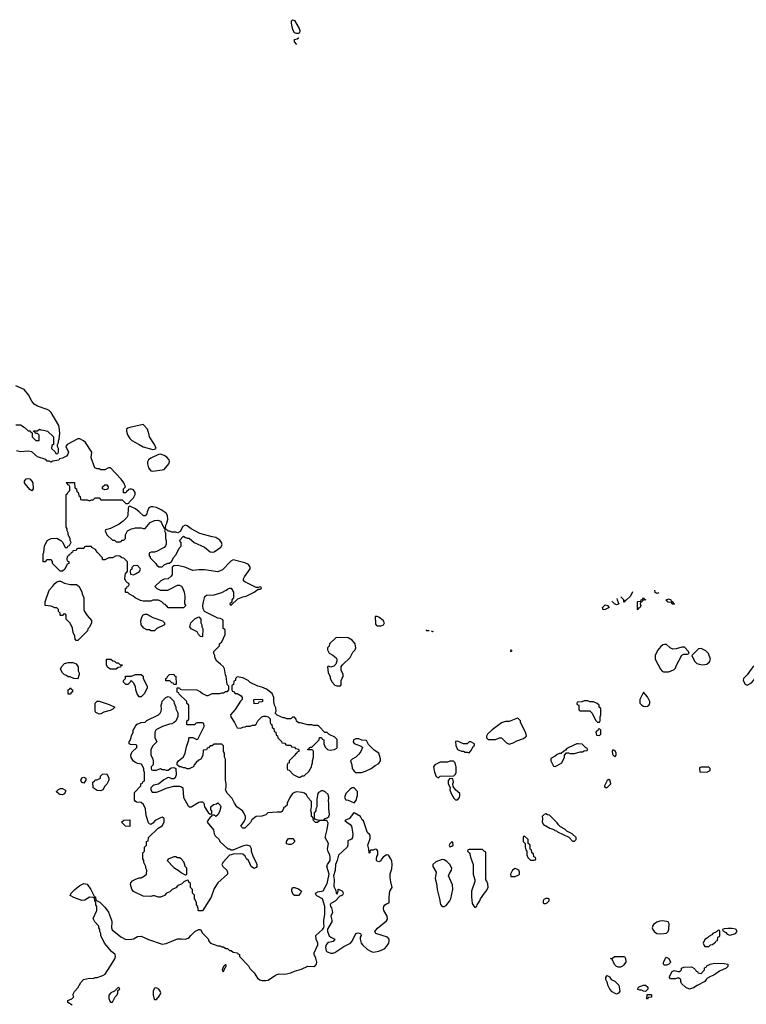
# Model space of a CAD drawing. Header units: inches. Extents: x 2701323 to 2964515, y 494916 to 722124.
# Tile 358 of 656: x 2801423 to 2809002, y 682331 to 692602. Entities that reach past the tile are written whole.
import ezdxf

# ---------------------------------------------------------------- set-up
doc = ezdxf.new("R2010")
doc.units = ezdxf.units.IN
doc.header["$MEASUREMENT"] = 0
doc.layers.add('C8608', color=7, linetype='Continuous')
doc.layers.add('C8609', color=7, linetype='Continuous')

msp = doc.modelspace()

# ---------------------------------------------------------------- linework, layer by layer
at = {"layer": 'C8608', "color": 2}
for points, elevation in [([(2801384, 688376), (2801430, 688376), (2801471, 688351), (2801510, 688314), (2801530, 688314), (2801538, 688298), (2801554, 688294), (2801554, 688250), (2801590, 688212), (2801626, 688214), (2801627, 688267), (2801610, 688286), (2801587, 688287), (2801582, 688302), (2801566, 688306), (2801570, 688314), (2801610, 688314), (2801630, 688331), (2801644, 688324), (2801670, 688322), (2801714, 688310), (2801774, 688250), (2801774, 688170), (2801758, 688162), (2801754, 688130), (2801793, 688093), (2801798, 688078), (2801810, 688074), (2801822, 688078), (2801826, 688090), (2801826, 688130), (2801818, 688150), (2801818, 688170), (2801826, 688190), (2801826, 688210), (2801835, 688225), (2801842, 688290), (2801836, 688350), (2801830, 688368), (2801750, 688504), (2801730, 688525), (2801710, 688536), (2801608, 688570), (2801575, 688590), (2801550, 688622), (2801515, 688690), (2801470, 688744), (2801381, 688781)], 6), ([(2801970, 682322), (2801926, 682350), (2801926, 682370), (2801966, 682390), (2801986, 682410), (2801978, 682430), (2801995, 682465), (2802030, 682502), (2802060, 682560), (2802089, 682591), (2802150, 682605), (2802190, 682602), (2802209, 682611), (2802230, 682611), (2802290, 682631), (2802313, 682647), (2802369, 682731), (2802414, 682806), (2802422, 682830), (2802418, 682850), (2802382, 682882), (2802309, 682969), (2802268, 683050), (2802268, 683070), (2802258, 683090), (2802258, 683110), (2802248, 683130), (2802247, 683147), (2802208, 683190), (2802188, 683228), (2802228, 683310), (2802228, 683350), (2802218, 683370), (2802218, 683398), (2802208, 683410), (2802202, 683442), (2802187, 683447), (2802150, 683448), (2802102, 683418), (2802070, 683414), (2801986, 683446), (2801950, 683468), (2801958, 683490), (2801998, 683530), (2802049, 683571), (2802090, 683591), (2802126, 683586), (2802165, 683530), (2802198, 683458), (2802214, 683450), (2802218, 683418), (2802257, 683397), (2802310, 683345), (2802350, 683292), (2802381, 683210), (2802385, 683190), (2802381, 683130), (2802388, 683108), (2802476, 683036), (2802530, 683006), (2802590, 683011), (2802610, 683016), (2802650, 683039), (2802690, 683041), (2802767, 683007), (2802910, 682958), (2802950, 682966), (2803070, 683015), (2803110, 683016), (2803150, 683011), (2803180, 683020), (2803195, 683030), (2803209, 683050), (2803250, 683091), (2803290, 683112), (2803310, 683112), (2803330, 683074), (2803390, 683014), (2803394, 682990), (2803414, 682970), (2803490, 682942), (2803510, 682942), (2803530, 682932), (2803550, 682932), (2803573, 682913), (2803592, 682912), (2803610, 682894), (2803630, 682894), (2803650, 682874), (2803694, 682870), (2803698, 682858), (2803714, 682850), (2803714, 682830), (2803810, 682734), (2803825, 682705), (2803870, 682658), (2803905, 682605), (2803926, 682586), (2803950, 682579), (2803990, 682578), (2804016, 682584), (2804090, 682636), (2804110, 682643), (2804130, 682648), (2804190, 682647), (2804250, 682659), (2804290, 682677), (2804361, 682699), (2804429, 682730), (2804490, 682727), (2804510, 682736), (2804519, 682750), (2804522, 682770), (2804511, 682811), (2804494, 682850), (2804494, 682870), (2804534, 682950), (2804534, 682970), (2804516, 683010), (2804512, 683048), (2804581, 683110), (2804596, 683130), (2804600, 683150), (2804594, 683170), (2804594, 683206), (2804607, 683270), (2804606, 683350), (2804581, 683430), (2804523, 683463), (2804515, 683470), (2804508, 683490), (2804534, 683506), (2804590, 683516), (2804630, 683590), (2804648, 683670), (2804650, 683690), (2804627, 683770), (2804632, 683790), (2804662, 683830), (2804663, 683863), (2804658, 683890), (2804641, 683921), (2804635, 683950), (2804643, 684010), (2804609, 684070), (2804630, 684154), (2804640, 684220), (2804627, 684247), (2804553, 684247), (2804530, 684228), (2804510, 684228), (2804489, 684249), (2804482, 684282), (2804468, 684290), (2804466, 684330), (2804458, 684350), (2804468, 684392), (2804467, 684447), (2804429, 684489), (2804415, 684515), (2804394, 684534), (2804370, 684542), (2804310, 684549), (2804290, 684542), (2804270, 684529), (2804242, 684490), (2804214, 684430), (2804214, 684410), (2804198, 684402), (2804194, 684390), (2804174, 684386), (2804174, 684374), (2804159, 684341), (2804145, 684335), (2804110, 684336), (2804012, 684328), (2803991, 684309), (2803950, 684295), (2803890, 684289), (2803845, 684255), (2803831, 684229), (2803772, 684170), (2803750, 684168), (2803729, 684190), (2803763, 684237), (2803778, 684270), (2803778, 684290), (2803762, 684330), (2803748, 684350), (2803689, 684390), (2803662, 684430), (2803638, 684478), (2803589, 684529), (2803568, 684568), (2803576, 684596), (2803578, 684630), (2803568, 684670), (2803568, 684890), (2803558, 684910), (2803558, 684950), (2803548, 684970), (2803547, 685027), (2803530, 685046), (2803450, 685046), (2803430, 685026), (2803410, 685026), (2803393, 685007), (2803378, 685002), (2803370, 684986), (2803338, 684982), (2803332, 684928), (2803312, 684890), (2803290, 684878), (2803265, 684855), (2803242, 684830), (2803234, 684810), (2803220, 684800), (2803190, 684788), (2803170, 684788), (2803150, 684798), (2803130, 684798), (2803107, 684807), (2803088, 684808), (2803066, 684830), (2803066, 684850), (2803078, 684870), (2803130, 684912), (2803149, 684950), (2803163, 685017), (2803186, 685090), (2803186, 685110), (2803190, 685114), (2803230, 685114), (2803270, 685094), (2803282, 685098), (2803346, 685230), (2803342, 685262), (2803330, 685266), (2803270, 685266), (2803258, 685262), (2803250, 685246), (2803170, 685246), (2803166, 685250), (2803166, 685290), (2803182, 685298), (2803186, 685310), (2803186, 685450), (2803166, 685470), (2803166, 685490), (2803087, 685567), (2803082, 685582), (2803067, 685587), (2803067, 685633), (2803090, 685634), (2803098, 685618), (2803110, 685614), (2803270, 685612), (2803310, 685592), (2803330, 685572), (2803370, 685554), (2803390, 685554), (2803430, 685572), (2803510, 685574), (2803530, 685582), (2803550, 685582), (2803570, 685594), (2803590, 685594), (2803606, 685610), (2803606, 685650), (2803588, 685668), (2803578, 685750), (2803569, 685769), (2803558, 685830), (2803548, 685850), (2803519, 685879), (2803478, 685910), (2803458, 685950), (2803458, 685970), (2803448, 685990), (2803448, 686012), (2803506, 686070), (2803506, 686090), (2803530, 686114), (2803566, 686190), (2803566, 686230), (2803562, 686242), (2803546, 686250), (2803546, 686330), (2803542, 686342), (2803516, 686356), (2803490, 686358), (2803349, 686429), (2803336, 686456), (2803334, 686490), (2803339, 686530), (2803354, 686586), (2803370, 686598), (2803450, 686603), (2803530, 686626), (2803578, 686650), (2803590, 686662), (2803610, 686672), (2803630, 686672), (2803652, 686630), (2803654, 686610), (2803654, 686570), (2803634, 686550), (2803634, 686526), (2803614, 686510), (2803618, 686498), (2803630, 686494), (2803698, 686562), (2803750, 686582), (2803786, 686590), (2803870, 686632), (2803910, 686662), (2803930, 686662), (2803946, 686670), (2803942, 686682), (2803930, 686686), (2803910, 686678), (2803890, 686678), (2803770, 686738), (2803758, 686750), (2803758, 686770), (2803766, 686790), (2803827, 686873), (2803828, 686890), (2803818, 686910), (2803810, 686918), (2803770, 686935), (2803650, 686966), (2803625, 686955), (2803537, 686863), (2803490, 686842), (2803350, 686862), (2803290, 686862), (2803230, 686855), (2803146, 686890), (2803070, 686909), (2803030, 686906), (2803014, 686890), (2803013, 686813), (2803004, 686796), (2802972, 686768), (2802930, 686766), (2802894, 686750), (2802834, 686690), (2802854, 686670), (2802893, 686653), (2802950, 686652), (2802967, 686653), (2802990, 686662), (2803070, 686702), (2803090, 686702), (2803110, 686694), (2803125, 686670), (2803138, 686630), (2803145, 686590), (2803142, 686510), (2803154, 686490), (2803130, 686468), (2802970, 686466), (2802962, 686482), (2802946, 686490), (2802942, 686502), (2802930, 686506), (2802906, 686530), (2802870, 686546), (2802810, 686546), (2802790, 686538), (2802710, 686538), (2802683, 686543), (2802626, 686570), (2802606, 686590), (2802568, 686608), (2802550, 686626), (2802530, 686626), (2802526, 686630), (2802526, 686670), (2802542, 686678), (2802547, 686693), (2802562, 686698), (2802566, 686710), (2802562, 686722), (2802547, 686727), (2802530, 686746), (2802518, 686770), (2802526, 686830), (2802542, 686838), (2802546, 686850), (2802547, 686947), (2802510, 686986), (2802488, 686988), (2802467, 687007), (2802430, 687008), (2802390, 686988), (2802353, 686987), (2802324, 686976), (2802310, 686966), (2802290, 686966), (2802286, 686970), (2802286, 686990), (2802230, 687046), (2802215, 687075), (2802176, 687096), (2802170, 687106), (2802110, 687106), (2802098, 687102), (2802090, 687086), (2802030, 687086), (2802018, 687082), (2802010, 687066), (2801978, 687062), (2801973, 687047), (2801958, 687042), (2801953, 687027), (2801938, 687022), (2801933, 687007), (2801918, 687002), (2801914, 686970), (2801918, 686958), (2801934, 686950), (2801934, 686930), (2801918, 686922), (2801892, 686870), (2801870, 686848), (2801846, 686850), (2801766, 686930), (2801766, 686950), (2801750, 686966), (2801710, 686966), (2801698, 686962), (2801690, 686946), (2801667, 686947), (2801668, 687030), (2801675, 687045), (2801682, 687110), (2801709, 687171), (2801750, 687191), (2801810, 687192), (2801852, 687170), (2801872, 687150), (2801898, 687098), (2801910, 687094), (2801922, 687098), (2801926, 687110), (2801942, 687118), (2801956, 687144), (2801958, 687150), (2801948, 687170), (2801948, 687190), (2801928, 687230), (2801928, 687250), (2801918, 687270), (2801918, 687290), (2801908, 687310), (2801906, 687650), (2801922, 687658), (2801926, 687670), (2801946, 687690), (2801946, 687730), (2801942, 687742), (2801926, 687750), (2801922, 687762), (2801906, 687770), (2801910, 687774), (2801993, 687773), (2801998, 687718), (2802014, 687710), (2802018, 687678), (2802033, 687673), (2802038, 687638), (2802054, 687630), (2802058, 687598), (2802070, 687594), (2802127, 687593), (2802150, 687582), (2802170, 687594), (2802190, 687594), (2802210, 687614), (2802250, 687614), (2802270, 687594), (2802490, 687594), (2802530, 687554), (2802550, 687554), (2802562, 687558), (2802567, 687573), (2802610, 687614), (2802626, 687650), (2802626, 687670), (2802610, 687698), (2802590, 687706), (2802570, 687706), (2802558, 687702), (2802554, 687690), (2802538, 687682), (2802530, 687666), (2802507, 687667), (2802506, 687710), (2802526, 687730), (2802508, 687770), (2802482, 687810), (2802370, 687929), (2802350, 687929), (2802310, 687908), (2802270, 687908), (2802250, 687918), (2802230, 687918), (2802207, 687927), (2802169, 688030), (2802175, 688090), (2802109, 688190), (2802089, 688210), (2802050, 688229), (2802030, 688229), (2801918, 688170), (2801905, 688150), (2801931, 688090), (2801925, 688070), (2801910, 688048), (2801870, 688028), (2801838, 688022), (2801830, 688006), (2801770, 687998), (2801750, 687988), (2801730, 687998), (2801710, 687998), (2801694, 688014), (2801610, 688042), (2801550, 688094), (2801510, 688101), (2801430, 688093), (2801390, 688104)], 6), ([(2807815, 686635), (2807793, 686587), (2807750, 686546), (2807738, 686542), (2807730, 686526)], 2), ([(2808070, 686618), (2808050, 686626), (2808049, 686650)], 2), ([(2808090, 686622), (2808070, 686618)], 2), ([(2807650, 686498), (2807626, 686510), (2807606, 686530), (2807604, 686536)], 2), ([(2807653, 686566), (2807654, 686550), (2807664, 686524), (2807674, 686510), (2807670, 686506), (2807650, 686498)], 2), ([(2807730, 686526), (2807726, 686530), (2807726, 686550), (2807692, 686583)], 2), ([(2805694, 686226), (2805670, 686226), (2805668, 686230), (2805668, 686239)], 2), ([(2805735, 686220), (2805730, 686218), (2805719, 686222)], 2), ([(2806550, 686008), (2806546, 686010), (2806548, 686033)], 2), ([(2806558, 686022), (2806550, 686008)], 2)]:
    msp.add_lwpolyline(points, dxfattribs=dict(at, elevation=elevation))
for points, elevation in [([(2802710, 688378), (2802570, 688349), (2802550, 688342), (2802538, 688330), (2802536, 688310), (2802546, 688270), (2802570, 688232), (2802591, 688211), (2802670, 688171), (2802710, 688145), (2802810, 688118), (2802830, 688122), (2802846, 688130), (2802828, 688170), (2802775, 688250), (2802774, 688270), (2802755, 688330)], 6), ([(2802890, 688069), (2802872, 688068), (2802790, 688029), (2802765, 688010), (2802756, 687990), (2802756, 687970), (2802768, 687928), (2802790, 687896), (2802810, 687891), (2802910, 687907), (2802930, 687911), (2802979, 687970), (2802984, 687990), (2802982, 688010), (2802958, 688038), (2802930, 688055)], 6), ([(2801550, 687688), (2801530, 687702), (2801479, 687759), (2801473, 687770), (2801474, 687790), (2801490, 687811), (2801510, 687815), (2801530, 687811), (2801551, 687790), (2801558, 687770), (2801562, 687710)], 6), ([(2802310, 687698), (2802286, 687710), (2802288, 687730), (2802310, 687751), (2802330, 687751), (2802345, 687730), (2802342, 687710), (2802330, 687702)], 6), ([(2802570, 687526), (2802558, 687522), (2802553, 687507), (2802552, 687430), (2802542, 687410), (2802502, 687370), (2802460, 687340), (2802370, 687295), (2802318, 687282), (2802314, 687270), (2802332, 687230), (2802390, 687174), (2802410, 687174), (2802430, 687154), (2802470, 687154), (2802482, 687158), (2802490, 687174), (2802510, 687174), (2802526, 687190), (2802528, 687230), (2802546, 687270), (2802590, 687292), (2802607, 687293), (2802630, 687302), (2802690, 687302), (2802710, 687294), (2802730, 687294), (2802783, 687357), (2802830, 687379), (2802862, 687382), (2802890, 687372), (2802900, 687360), (2802930, 687294), (2802942, 687298), (2802948, 687330), (2802959, 687350), (2802969, 687390), (2802965, 687430), (2802950, 687453), (2802899, 687490), (2802850, 687515), (2802810, 687521), (2802790, 687519), (2802771, 687509), (2802751, 687470), (2802750, 687446), (2802730, 687426), (2802713, 687427), (2802668, 687470), (2802630, 687498)], 6), ([(2803150, 687329), (2803123, 687317), (2803098, 687262), (2803072, 687248), (2803050, 687258), (2803010, 687258), (2802990, 687266), (2802970, 687266), (2802950, 687286), (2802938, 687282), (2802934, 687270), (2802942, 687250), (2802945, 687190), (2802952, 687170), (2802952, 687130), (2802945, 687115), (2802930, 687098), (2802850, 687055), (2802830, 687048), (2802793, 687047), (2802778, 687042), (2802774, 687030), (2802774, 687010), (2802782, 687002), (2802785, 686990), (2802842, 686930), (2802852, 686912), (2802873, 686893), (2802910, 686894), (2802930, 686914), (2802968, 686932), (2802987, 686933), (2803010, 686954), (2803028, 686992), (2803056, 687024), (2803086, 687090), (2803106, 687110), (2803106, 687150), (2803088, 687170), (2803130, 687214), (2803144, 687204), (2803170, 687194), (2803190, 687194), (2803242, 687150), (2803350, 687101), (2803410, 687051), (2803430, 687046), (2803450, 687051), (2803520, 687100), (2803535, 687125), (2803529, 687150), (2803510, 687174), (2803470, 687201), (2803430, 687206), (2803302, 687242), (2803212, 687292), (2803170, 687324)], 6), ([(2802650, 686908), (2802610, 686906), (2802593, 686887), (2802592, 686868), (2802578, 686862), (2802574, 686850), (2802578, 686818), (2802610, 686812), (2802630, 686822), (2802673, 686847), (2802682, 686870), (2802679, 686879)], 6), ([(2802010, 686126), (2802000, 686140), (2801998, 686170), (2801982, 686210), (2801975, 686255), (2801950, 686306), (2801906, 686350), (2801906, 686390), (2801902, 686402), (2801890, 686406), (2801878, 686402), (2801870, 686386), (2801850, 686388), (2801846, 686390), (2801846, 686410), (2801828, 686430), (2801826, 686450), (2801810, 686466), (2801788, 686468), (2801750, 686486), (2801688, 686490), (2801689, 686530), (2801729, 686650), (2801770, 686692), (2801790, 686722), (2801810, 686738), (2801830, 686745), (2801850, 686745), (2801890, 686726), (2801950, 686711), (2802014, 686710), (2802042, 686690), (2802072, 686630), (2802073, 686613), (2802092, 686570), (2802091, 686450), (2802098, 686430), (2802126, 686386), (2802170, 686334), (2802172, 686310), (2802150, 686266), (2802133, 686247), (2802130, 686226), (2802030, 686126)], 6), ([(2807510, 686446), (2807502, 686470), (2807530, 686498), (2807554, 686490), (2807572, 686470), (2807530, 686449)], 2), ([(2807870, 686446), (2807866, 686450), (2807866, 686530), (2807870, 686534), (2807902, 686538), (2807906, 686550), (2807922, 686558), (2807930, 686574), (2807938, 686558), (2807954, 686550), (2807918, 686542), (2807914, 686530), (2807898, 686522), (2807894, 686510), (2807902, 686490), (2807890, 686466), (2807878, 686462)], 2), ([(2808230, 686506), (2808222, 686522), (2808187, 686527), (2808168, 686552), (2808190, 686562), (2808214, 686550), (2808218, 686538), (2808230, 686534), (2808238, 686518), (2808254, 686510), (2808250, 686506)], 2), ([(2802790, 686226), (2802776, 686236), (2802750, 686238), (2802716, 686256), (2802689, 686289), (2802688, 686330), (2802698, 686370), (2802710, 686394), (2802730, 686402), (2802750, 686402), (2802810, 686365), (2802914, 686330), (2802934, 686310), (2802934, 686290), (2802854, 686250), (2802830, 686228)], 6), ([(2803330, 686166), (2803310, 686168), (2803288, 686190), (2803275, 686215), (2803210, 686248), (2803198, 686270), (2803209, 686310), (2803250, 686351), (2803290, 686372), (2803312, 686350), (2803312, 686310), (2803322, 686290), (2803322, 686270), (2803332, 686248)], 6), ([(2805150, 686378), (2805130, 686375), (2805135, 686295), (2805143, 686283), (2805150, 686278), (2805190, 686279), (2805210, 686286), (2805218, 686290), (2805229, 686310), (2805215, 686335), (2805169, 686370)], 6), ([(2804724, 686156), (2804654, 686090), (2804652, 686068), (2804634, 686050), (2804634, 686030), (2804650, 685994), (2804690, 685972), (2804724, 685944), (2804731, 685930), (2804731, 685909), (2804719, 685881), (2804701, 685859), (2804668, 685848), (2804642, 685858), (2804634, 685850), (2804642, 685790), (2804662, 685750), (2804662, 685730), (2804682, 685690), (2804710, 685662), (2804730, 685652), (2804770, 685654), (2804775, 685665), (2804775, 685710), (2804785, 685735), (2804798, 685750), (2804798, 685770), (2804776, 685816), (2804775, 685850), (2804789, 685871), (2804869, 685950), (2804897, 686003), (2804922, 686030), (2804928, 686050), (2804922, 686090), (2804909, 686110), (2804890, 686129), (2804850, 686155)], 6), ([(2808150, 686086), (2808130, 686081), (2808110, 686065), (2808077, 686023), (2808051, 685970), (2808052, 685932), (2808106, 685826), (2808125, 685805), (2808140, 685800), (2808190, 685801), (2808210, 685806), (2808250, 685825), (2808263, 685837), (2808275, 685870), (2808330, 685972), (2808350, 685985), (2808390, 685982), (2808406, 685990), (2808398, 686010), (2808356, 686056), (2808330, 686056), (2808270, 686038), (2808237, 686037), (2808209, 686050), (2808170, 686084)], 6), ([(2808530, 686044), (2808502, 686038), (2808434, 685970), (2808462, 685910), (2808486, 685886), (2808510, 685878), (2808550, 685871), (2808590, 685878), (2808618, 685902), (2808628, 685930), (2808609, 685989), (2808579, 686019)], 6), ([(2802030, 685728), (2801989, 685729), (2801950, 685748), (2801929, 685749), (2801910, 685762), (2801890, 685768), (2801868, 685790), (2801848, 685828), (2801858, 685850), (2801890, 685885), (2801930, 685898), (2801977, 685897), (2802010, 685882), (2802032, 685852), (2802034, 685810), (2802042, 685790), (2802042, 685770)], 6), ([(2802430, 685894), (2802450, 685894), (2802470, 685874), (2802493, 685873), (2802493, 685867), (2802478, 685862), (2802473, 685847), (2802450, 685846), (2802430, 685828), (2802370, 685828), (2802343, 685843), (2802328, 685870), (2802329, 685931), (2802372, 685932), (2802393, 685913), (2802412, 685912)], 6), ([(2809270, 685964), (2809230, 685955), (2809072, 685848), (2809052, 685828), (2809011, 685769), (2808972, 685730), (2808971, 685710), (2808990, 685672), (2809010, 685662), (2809055, 685685), (2809078, 685710), (2809090, 685734), (2809128, 685772), (2809150, 685772), (2809190, 685762), (2809212, 685752), (2809250, 685751), (2809290, 685765), (2809328, 685790), (2809339, 685810), (2809344, 685850), (2809337, 685890), (2809309, 685949)], 6), ([(2803030, 685666), (2803022, 685682), (2803010, 685686), (2802990, 685706), (2802947, 685707), (2802946, 685730), (2802962, 685738), (2802966, 685750), (2802987, 685773), (2803030, 685774), (2803038, 685758), (2803053, 685753), (2803054, 685670), (2803050, 685666)], 6), ([(2802670, 685538), (2802649, 685569), (2802635, 685610), (2802630, 685646), (2802610, 685686), (2802590, 685706), (2802578, 685702), (2802574, 685690), (2802550, 685666), (2802530, 685666), (2802506, 685690), (2802506, 685710), (2802526, 685730), (2802527, 685753), (2802590, 685754), (2802629, 685771), (2802670, 685772), (2802690, 685772), (2802710, 685754), (2802712, 685730), (2802752, 685650), (2802752, 685632), (2802725, 685575), (2802690, 685538)], 6), ([(2803690, 685746), (2803674, 685730), (2803674, 685710), (2803658, 685702), (2803653, 685667), (2803638, 685662), (2803634, 685650), (2803634, 685610), (2803638, 685598), (2803653, 685593), (2803670, 685574), (2803690, 685574), (2803734, 685550), (2803742, 685530), (2803742, 685510), (2803726, 685494), (2803670, 685408), (2803622, 685350), (2803625, 685330), (2803665, 685270), (2803690, 685214), (2803730, 685212), (2803750, 685222), (2803776, 685224), (2803790, 685232), (2803827, 685233), (2803850, 685242), (2803876, 685244), (2803890, 685254), (2803908, 685290), (2803949, 685331), (2803970, 685338), (2803990, 685338), (2804014, 685330), (2804034, 685310), (2804034, 685270), (2804038, 685258), (2804054, 685250), (2804058, 685218), (2804074, 685210), (2804078, 685178), (2804094, 685170), (2804098, 685138), (2804113, 685133), (2804114, 685110), (2804153, 685073), (2804158, 685058), (2804190, 685054), (2804198, 685038), (2804210, 685034), (2804250, 685034), (2804258, 685018), (2804290, 685014), (2804298, 684998), (2804330, 684994), (2804334, 684990), (2804334, 684970), (2804318, 684962), (2804314, 684950), (2804298, 684942), (2804294, 684930), (2804234, 684870), (2804234, 684850), (2804218, 684842), (2804214, 684830), (2804214, 684790), (2804218, 684778), (2804233, 684773), (2804274, 684730), (2804330, 684702), (2804350, 684702), (2804370, 684714), (2804390, 684714), (2804440, 684760), (2804468, 684810), (2804469, 684831), (2804478, 684850), (2804478, 684870), (2804488, 684910), (2804486, 684970), (2804482, 684982), (2804470, 684986), (2804430, 684986), (2804427, 684993), (2804442, 684998), (2804450, 685014), (2804470, 685014), (2804508, 685052), (2804546, 685090), (2804550, 685114), (2804570, 685114), (2804578, 685098), (2804594, 685090), (2804594, 685050), (2804602, 685030), (2804610, 685014), (2804634, 684990), (2804661, 684981), (2804706, 684990), (2804730, 685002), (2804735, 685010), (2804734, 685094), (2804710, 685118), (2804650, 685146), (2804630, 685166), (2804607, 685167), (2804546, 685230), (2804530, 685238), (2804490, 685238), (2804470, 685248), (2804430, 685248), (2804350, 685268), (2804330, 685268), (2804310, 685286), (2804307, 685307), (2804290, 685326), (2804270, 685326), (2804250, 685308), (2804210, 685308), (2804190, 685318), (2804170, 685318), (2804110, 685346), (2804088, 685370), (2804098, 685390), (2804096, 685424), (2804082, 685450), (2804075, 685490), (2804075, 685530), (2804055, 685575), (2803998, 685618), (2803950, 685638), (2803906, 685650), (2803828, 685688), (2803806, 685710), (2803750, 685738)], 6), ([(2801930, 685566), (2801928, 685570), (2801928, 685612), (2801942, 685618), (2801950, 685634), (2801958, 685618), (2801974, 685610), (2801974, 685590), (2801958, 685582), (2801950, 685566)], 6), ([(2807930, 685586), (2807892, 685510), (2807893, 685473), (2807912, 685452), (2807930, 685442), (2807950, 685438), (2807970, 685442), (2807986, 685450), (2807996, 685464), (2807995, 685490), (2807970, 685538)], 6), ([(2802250, 685358), (2802216, 685376), (2802209, 685389), (2802209, 685471), (2802230, 685494), (2802250, 685492), (2802357, 685457), (2802414, 685430), (2802394, 685410), (2802365, 685395), (2802301, 685379), (2802270, 685362)], 6), ([(2802810, 684774), (2802850, 684774), (2802890, 684792), (2802910, 684782), (2802930, 684782), (2802950, 684772), (2802970, 684772), (2803002, 684798), (2803030, 684802), (2803052, 684792), (2803054, 684726), (2803045, 684695), (2803030, 684682), (2803010, 684682), (2802990, 684695), (2802970, 684698), (2802926, 684674), (2802870, 684629), (2802823, 684617), (2802812, 684610), (2802792, 684590), (2802792, 684570), (2802805, 684545), (2802850, 684545), (2802900, 684560), (2802950, 684586), (2803030, 684606), (2803090, 684606), (2803110, 684601), (2803125, 684590), (2803131, 684490), (2803180, 684400), (2803190, 684392), (2803210, 684391), (2803290, 684441), (2803310, 684445), (2803330, 684442), (2803342, 684430), (2803352, 684390), (2803390, 684332), (2803410, 684314), (2803422, 684318), (2803426, 684330), (2803426, 684350), (2803418, 684358), (2803415, 684370), (2803418, 684390), (2803445, 684415), (2803476, 684424), (2803490, 684432), (2803494, 684430), (2803514, 684410), (2803522, 684390), (2803513, 684367), (2803512, 684350), (2803494, 684310), (2803470, 684289), (2803450, 684306), (2803430, 684306), (2803422, 684298), (2803422, 684290), (2803410, 684282), (2803386, 684250), (2803378, 684230), (2803445, 684150), (2803452, 684110), (2803462, 684090), (2803502, 684050), (2803512, 684030), (2803593, 683953), (2803612, 683952), (2803630, 683942), (2803650, 683942), (2803750, 683985), (2803790, 683996), (2803824, 683984), (2803837, 683957), (2803838, 683930), (2803858, 683870), (2803890, 683812), (2803896, 683790), (2803896, 683770), (2803890, 683758), (2803870, 683749), (2803850, 683758), (2803838, 683770), (2803808, 683830), (2803788, 683850), (2803775, 683875), (2803750, 683898), (2803730, 683902), (2803650, 683898), (2803630, 683889), (2803610, 683888), (2803546, 683814), (2803532, 683790), (2803542, 683770), (2803585, 683730), (2803592, 683710), (2803592, 683690), (2803490, 683598), (2803450, 683538), (2803419, 683450), (2803330, 683308), (2803290, 683306), (2803286, 683310), (2803286, 683330), (2803276, 683356), (2803266, 683370), (2803266, 683390), (2803256, 683416), (2803246, 683430), (2803246, 683470), (2803226, 683490), (2803226, 683530), (2803206, 683550), (2803206, 683590), (2803187, 683607), (2803182, 683622), (2803170, 683626), (2803134, 683610), (2803110, 683586), (2803074, 683570), (2803050, 683546), (2803014, 683530), (2802990, 683506), (2802954, 683490), (2802932, 683468), (2802890, 683448), (2802869, 683449), (2802830, 683462), (2802810, 683462), (2802790, 683455), (2802710, 683458), (2802609, 683509), (2802594, 683534), (2802580, 683580), (2802581, 683599), (2802600, 683620), (2802630, 683638), (2802670, 683652), (2802690, 683652), (2802726, 683670), (2802746, 683690), (2802748, 683730), (2802738, 683750), (2802738, 683770), (2802718, 683810), (2802718, 683830), (2802708, 683848), (2802706, 683870), (2802708, 683912), (2802726, 683930), (2802726, 683970), (2802746, 683990), (2802746, 684030), (2802762, 684038), (2802766, 684070), (2802866, 684170), (2802908, 684192), (2802928, 684230), (2802928, 684270), (2802910, 684282), (2802890, 684277), (2802836, 684250), (2802810, 684222), (2802790, 684208), (2802775, 684215), (2802766, 684226), (2802745, 684290), (2802737, 684330), (2802736, 684370), (2802715, 684415), (2802690, 684435), (2802640, 684440), (2802626, 684450), (2802620, 684460), (2802620, 684540), (2802686, 684610), (2802686, 684630), (2802702, 684638), (2802707, 684653), (2802722, 684658), (2802726, 684670), (2802726, 684750), (2802718, 684770), (2802718, 684790), (2802695, 684835), (2802650, 684844), (2802630, 684854), (2802609, 684869), (2802586, 684906), (2802582, 684930), (2802588, 684950), (2802596, 684964), (2802646, 685010), (2802646, 685030), (2802638, 685038), (2802580, 685040), (2802566, 685050), (2802566, 685070), (2802576, 685084), (2802587, 685113), (2802588, 685132), (2802606, 685170), (2802606, 685190), (2802616, 685204), (2802626, 685230), (2802648, 685252), (2802690, 685272), (2802730, 685274), (2802748, 685292), (2802870, 685352), (2802888, 685370), (2802898, 685390), (2802902, 685410), (2802898, 685450), (2802907, 685473), (2802908, 685492), (2802946, 685530), (2802970, 685542), (2802990, 685534), (2803032, 685492), (2803033, 685473), (2803052, 685432), (2803053, 685413), (2803072, 685372), (2803073, 685333), (2803050, 685286), (2803034, 685270), (2803010, 685258), (2802985, 685255), (2802914, 685230), (2802850, 685198), (2802842, 685190), (2802832, 685170), (2802833, 685113), (2802852, 685070), (2802812, 685028), (2802792, 684988), (2802792, 684932), (2802812, 684890), (2802814, 684870), (2802814, 684830), (2802794, 684810), (2802794, 684790), (2802798, 684778)], 6), ([(2803867, 685467), (2803866, 685510), (2803890, 685514), (2803954, 685510), (2803954, 685490), (2803950, 685486), (2803918, 685482), (2803910, 685468)], 6), ([(2807350, 685498), (2807310, 685498), (2807287, 685487), (2807238, 685482), (2807234, 685470), (2807238, 685458), (2807254, 685450), (2807254, 685410), (2807258, 685398), (2807270, 685394), (2807370, 685394), (2807394, 685370), (2807430, 685294), (2807450, 685274), (2807470, 685274), (2807478, 685290), (2807478, 685330), (2807486, 685350), (2807486, 685410), (2807482, 685422), (2807466, 685430), (2807466, 685450), (2807446, 685470), (2807407, 685487), (2807370, 685488)], 6), ([(2806615, 685315), (2806530, 685282), (2806490, 685282), (2806450, 685269), (2806350, 685195), (2806302, 685150), (2806292, 685130), (2806292, 685110), (2806310, 685092), (2806387, 685093), (2806428, 685112), (2806450, 685112), (2806500, 685060), (2806530, 685045), (2806570, 685058), (2806610, 685081), (2806677, 685103), (2806700, 685120), (2806708, 685130), (2806707, 685147), (2806698, 685170), (2806648, 685270), (2806647, 685287), (2806626, 685310)], 6), ([(2807470, 685206), (2807458, 685202), (2807453, 685187), (2807438, 685182), (2807434, 685170), (2807438, 685138), (2807470, 685134), (2807486, 685150), (2807486, 685190)], 6), ([(2804930, 685102), (2804905, 685090), (2804902, 685070), (2804912, 685052), (2804985, 685025), (2804998, 685010), (2804983, 684970), (2804960, 684939), (2804930, 684909), (2804892, 684890), (2804872, 684870), (2804886, 684830), (2804891, 684790), (2804910, 684762), (2804930, 684751), (2804989, 684751), (2805030, 684762), (2805089, 684791), (2805130, 684822), (2805170, 684842), (2805188, 684870), (2805187, 684893), (2805168, 684950), (2805122, 684982), (2805061, 685041), (2805042, 685082), (2804993, 685087), (2804960, 685100)], 6), ([(2805990, 685077), (2805968, 685072), (2805971, 685030), (2805990, 684991), (2806030, 684971), (2806051, 684971), (2806070, 684962), (2806090, 684962), (2806110, 684954), (2806130, 684974), (2806155, 685025), (2806166, 685030), (2806166, 685050), (2806130, 685068), (2806110, 685068), (2806090, 685049), (2806051, 685049)], 6), ([(2807250, 685048), (2807233, 685047), (2807210, 685038), (2807130, 684998), (2807118, 684982), (2807094, 684970), (2807072, 684948), (2807053, 684947), (2807030, 684938), (2807010, 684918), (2806965, 684895), (2806965, 684870), (2806990, 684814), (2807010, 684812), (2807030, 684822), (2807078, 684850), (2807106, 684910), (2807106, 684930), (2807127, 684953), (2807147, 684953), (2807166, 684946), (2807210, 684947), (2807270, 684965), (2807295, 684965), (2807310, 684974), (2807342, 684978), (2807346, 684990), (2807342, 685002), (2807327, 685007), (2807290, 685046)], 6), ([(2807610, 684986), (2807602, 684970), (2807605, 684945), (2807610, 684934), (2807630, 684914), (2807646, 684930), (2807646, 684950), (2807634, 684974)], 6), ([(2805910, 684868), (2805884, 684856), (2805810, 684858), (2805752, 684830), (2805738, 684810), (2805750, 684754), (2805766, 684706), (2805790, 684694), (2805810, 684712), (2805950, 684714), (2805968, 684732), (2805975, 684750), (2805975, 684805), (2805966, 684850), (2805947, 684867)], 6), ([(2808610, 684806), (2808530, 684806), (2808518, 684802), (2808514, 684790), (2808518, 684758), (2808590, 684752), (2808610, 684762), (2808626, 684770), (2808626, 684790)], 6), ([(2802090, 684638), (2802070, 684646), (2802062, 684670), (2802070, 684692), (2802090, 684702), (2802114, 684690), (2802114, 684670)], 6), ([(2802270, 684558), (2802230, 684562), (2802189, 684589), (2802186, 684650), (2802202, 684658), (2802210, 684674), (2802230, 684674), (2802266, 684690), (2802266, 684710), (2802288, 684732), (2802330, 684734), (2802352, 684690), (2802352, 684670), (2802330, 684626), (2802312, 684608), (2802290, 684568)], 6), ([(2805910, 684686), (2805893, 684667), (2805892, 684630), (2805912, 684592), (2805911, 684570), (2805923, 684530), (2805950, 684481), (2805970, 684465), (2805990, 684465), (2806009, 684490), (2806015, 684510), (2806015, 684530), (2805969, 684569), (2805944, 684604), (2805942, 684630), (2805948, 684650), (2805942, 684682)], 6), ([(2807570, 684678), (2807550, 684666), (2807522, 684610), (2807522, 684602), (2807530, 684594), (2807550, 684594), (2807588, 684630), (2807587, 684647), (2807578, 684670)], 6), ([(2801870, 684518), (2801840, 684520), (2801830, 684526), (2801808, 684548), (2801808, 684552), (2801828, 684572), (2801850, 684582), (2801870, 684582), (2801894, 684570), (2801900, 684560), (2801902, 684550), (2801890, 684528)], 6), ([(2804590, 684558), (2804570, 684558), (2804540, 684540), (2804532, 684530), (2804522, 684470), (2804522, 684390), (2804512, 684370), (2804512, 684350), (2804493, 684327), (2804493, 684273), (2804502, 684262), (2804550, 684252), (2804590, 684254), (2804602, 684258), (2804606, 684270), (2804630, 684278), (2804648, 684290), (2804656, 684310), (2804649, 684370), (2804649, 684430), (2804644, 684450), (2804649, 684490), (2804639, 684519), (2804610, 684549)], 6), ([(2804910, 684588), (2804890, 684588), (2804870, 684575), (2804825, 684530), (2804812, 684490), (2804825, 684465), (2804850, 684462), (2804910, 684434), (2804936, 684464), (2804938, 684490), (2804946, 684510), (2804946, 684550)], 6), ([(2802570, 684186), (2802526, 684190), (2802486, 684230), (2802510, 684252), (2802570, 684254)], 6), ([(2804910, 684328), (2804900, 684320), (2804862, 684270), (2804814, 684250), (2804834, 684230), (2804870, 684206), (2804883, 684190), (2804897, 684110), (2804896, 684070), (2804885, 684055), (2804845, 684035), (2804845, 683990), (2804838, 683970), (2804750, 683888), (2804733, 683830), (2804716, 683790), (2804712, 683728), (2804696, 683670), (2804702, 683630), (2804699, 683559), (2804720, 683520), (2804725, 683490), (2804730, 683482), (2804736, 683484), (2804746, 683510), (2804746, 683530), (2804750, 683531), (2804790, 683511), (2804796, 683484), (2804791, 683469), (2804762, 683458), (2804713, 683407), (2804670, 683384), (2804661, 683370), (2804665, 683350), (2804676, 683336), (2804683, 683310), (2804684, 683290), (2804667, 683250), (2804680, 683210), (2804679, 683190), (2804638, 683122), (2804632, 683110), (2804632, 683090), (2804650, 683047), (2804670, 683031), (2804711, 683010), (2804693, 682987), (2804645, 682975), (2804630, 682966), (2804618, 682950), (2804613, 682927), (2804618, 682890), (2804630, 682878), (2804670, 682866), (2804690, 682866), (2804710, 682871), (2804804, 682936), (2804872, 682968), (2804890, 682991), (2804929, 683070), (2804950, 683076), (2804974, 683070), (2804982, 683062), (2804985, 683050), (2804976, 683030), (2804976, 683010), (2804985, 682970), (2804999, 682950), (2805050, 682903), (2805090, 682881), (2805110, 682876), (2805130, 682879), (2805170, 682887), (2805210, 682903), (2805230, 682915), (2805250, 682936), (2805273, 682970), (2805278, 682990), (2805278, 683010), (2805261, 683030), (2805138, 683070), (2805126, 683090), (2805156, 683124), (2805250, 683203), (2805259, 683221), (2805256, 683250), (2805221, 683310), (2805216, 683330), (2805221, 683350), (2805232, 683368), (2805250, 683381), (2805278, 683390), (2805276, 683450), (2805285, 683510), (2805308, 683550), (2805293, 683610), (2805289, 683650), (2805289, 683691), (2805304, 683744), (2805309, 683790), (2805306, 683826), (2805295, 683850), (2805270, 683888), (2805250, 683889), (2805215, 683865), (2805196, 683844), (2805190, 683829), (2805170, 683818), (2805150, 683826), (2805146, 683830), (2805146, 683850), (2805148, 683872), (2805158, 683890), (2805158, 683930), (2805147, 683947), (2805130, 683948), (2805110, 683938), (2805082, 683938), (2805074, 683930), (2805074, 683910), (2805067, 683907), (2805066, 683950), (2805055, 683990), (2805080, 684060), (2805078, 684090), (2805070, 684106), (2805056, 684116), (2805048, 684130), (2805010, 684246), (2804996, 684256), (2804978, 684290)], 6), ([(2806910, 684318), (2806894, 684310), (2806874, 684290), (2806878, 684270), (2806872, 684230), (2806886, 684206), (2806954, 684170), (2806996, 684156), (2807006, 684146), (2807022, 684142), (2807034, 684130), (2807150, 684074), (2807190, 684034), (2807210, 684034), (2807226, 684050), (2807226, 684070), (2807186, 684110), (2807130, 684138), (2807110, 684158), (2807063, 684183), (2807043, 684203), (2807030, 684226), (2806950, 684306), (2806928, 684308)], 6), ([(2804230, 683998), (2804207, 684007), (2804206, 684030), (2804223, 684057), (2804230, 684062), (2804270, 684062), (2804277, 684057), (2804292, 684030), (2804270, 684006), (2804250, 683998)], 6), ([(2806690, 684086), (2806678, 684082), (2806674, 684070), (2806674, 684030), (2806694, 684010), (2806694, 683970), (2806704, 683944), (2806714, 683930), (2806714, 683890), (2806724, 683864), (2806750, 683834), (2806790, 683834), (2806802, 683838), (2806806, 683850), (2806802, 683862), (2806786, 683870), (2806782, 683902), (2806766, 683910), (2806762, 683942), (2806746, 683950), (2806746, 683990), (2806742, 684002), (2806726, 684010), (2806726, 684050)], 6), ([(2805930, 684026), (2805910, 684006), (2805902, 683990), (2805910, 683974), (2805930, 683982), (2805946, 683990), (2805942, 684022)], 6), ([(2806250, 683946), (2806110, 683946), (2806098, 683942), (2806094, 683930), (2806113, 683913), (2806120, 683900), (2806125, 683865), (2806152, 683788), (2806152, 683690), (2806172, 683630), (2806172, 683612), (2806136, 683510), (2806134, 683454), (2806144, 683384), (2806170, 683342), (2806190, 683354), (2806195, 683370), (2806222, 683410), (2806229, 683430), (2806270, 683492), (2806288, 683510), (2806308, 683550), (2806307, 683587), (2806296, 683616), (2806286, 683630), (2806286, 683910), (2806282, 683922), (2806270, 683926)], 6), ([(2803050, 683868), (2803030, 683868), (2802970, 683846), (2802962, 683830), (2803030, 683758), (2803085, 683725), (2803110, 683702), (2803150, 683682), (2803158, 683682), (2803166, 683690), (2803166, 683750), (2803148, 683768), (2803147, 683787), (2803136, 683816), (2803106, 683850), (2803090, 683858), (2803070, 683858)], 6), ([(2805830, 683842), (2805762, 683818), (2805732, 683790), (2805732, 683770), (2805766, 683710), (2805757, 683643), (2805771, 683590), (2805777, 683530), (2805803, 683430), (2805811, 683371), (2805830, 683351), (2805850, 683351), (2805870, 683361), (2805909, 683410), (2805919, 683430), (2805942, 683530), (2805939, 683579), (2805895, 683670), (2805905, 683695), (2805928, 683730), (2805929, 683750), (2805910, 683788), (2805880, 683820), (2805850, 683838)], 6), ([(2806590, 683748), (2806562, 683730), (2806542, 683690), (2806545, 683665), (2806590, 683665), (2806630, 683682), (2806638, 683690), (2806638, 683710), (2806628, 683730), (2806610, 683742)], 6), ([(2804290, 683468), (2804276, 683476), (2804262, 683510), (2804262, 683530), (2804269, 683551), (2804290, 683551), (2804330, 683536), (2804362, 683510), (2804352, 683490), (2804330, 683468)], 6), ([(2806935, 683435), (2806910, 683435), (2806890, 683426), (2806882, 683410), (2806882, 683390), (2806890, 683382), (2806910, 683382), (2806926, 683390), (2806946, 683410), (2806946, 683430)], 6), ([(2808130, 683202), (2808100, 683200), (2808070, 683189), (2808035, 683165), (2808026, 683154), (2808021, 683130), (2808026, 683110), (2808041, 683090), (2808070, 683071), (2808110, 683067), (2808170, 683072), (2808188, 683090), (2808195, 683110), (2808198, 683170), (2808186, 683190)], 6), ([(2808710, 683106), (2808693, 683087), (2808654, 683070), (2808644, 683056), (2808610, 683038), (2808597, 683023), (2808570, 683006), (2808554, 682970), (2808564, 682944), (2808570, 682934), (2808610, 682934), (2808628, 682952), (2808650, 682954), (2808670, 682974), (2808682, 682978), (2808687, 682993), (2808702, 682998), (2808706, 683030), (2808722, 683038), (2808726, 683050), (2808726, 683090), (2808722, 683102)], 6), ([(2808850, 683122), (2808810, 683122), (2808770, 683118), (2808754, 683110), (2808758, 683098), (2808790, 683082), (2808804, 683064), (2808830, 683051), (2808870, 683063), (2808888, 683070), (2808908, 683090), (2808898, 683110), (2808890, 683115)], 6), ([(2807670, 682718), (2807650, 682726), (2807627, 682747), (2807602, 682802), (2807586, 682810), (2807607, 682813), (2807629, 682831), (2807731, 682831), (2807742, 682810), (2807745, 682770), (2807722, 682738), (2807710, 682729), (2807690, 682718)], 2), ([(2808150, 682738), (2808138, 682750), (2808138, 682770), (2808158, 682810), (2808170, 682822), (2808194, 682810), (2808212, 682772), (2808212, 682768), (2808190, 682748), (2808170, 682738)], 2), ([(2803570, 682746), (2803550, 682726), (2803534, 682690), (2803538, 682678), (2803550, 682674), (2803566, 682714), (2803570, 682714), (2803578, 682730), (2803578, 682738)], 6), ([(2808410, 682489), (2808370, 682506), (2808327, 682547), (2808318, 682570), (2808318, 682590), (2808310, 682598), (2808290, 682606), (2808264, 682596), (2808210, 682598), (2808202, 682610), (2808204, 682630), (2808230, 682672), (2808250, 682685), (2808290, 682674), (2808310, 682674), (2808326, 682690), (2808326, 682710), (2808350, 682718), (2808430, 682722), (2808454, 682710), (2808474, 682690), (2808478, 682678), (2808493, 682673), (2808498, 682658), (2808530, 682654), (2808566, 682690), (2808567, 682713), (2808582, 682718), (2808590, 682734), (2808626, 682750), (2808670, 682762), (2808770, 682758), (2808811, 682751), (2808810, 682726), (2808794, 682710), (2808724, 682676), (2808665, 682635), (2808630, 682622), (2808597, 682603), (2808582, 682590), (2808570, 682568), (2808490, 682528), (2808450, 682502)], 2), ([(2807650, 682438), (2807640, 682440), (2807603, 682463), (2807578, 682490), (2807558, 682530), (2807556, 682556), (2807538, 682590), (2807538, 682610), (2807546, 682630), (2807550, 682632), (2807577, 682617), (2807594, 682590), (2807630, 682574), (2807674, 682530), (2807682, 682470), (2807670, 682446)], 2), ([(2802450, 682506), (2802413, 682467), (2802374, 682450), (2802353, 682427), (2802353, 682393), (2802364, 682364), (2802370, 682354), (2802390, 682354), (2802418, 682410), (2802438, 682430), (2802446, 682450), (2802446, 682474), (2802466, 682490), (2802462, 682502)], 6), ([(2802850, 682502), (2802830, 682498), (2802815, 682470), (2802816, 682430), (2802826, 682386), (2802830, 682382), (2802850, 682382), (2802881, 682419), (2802895, 682450), (2802889, 682470), (2802875, 682490)], 6), ([(2807950, 682466), (2807930, 682468), (2807910, 682478), (2807890, 682478), (2807866, 682490), (2807878, 682510), (2807890, 682518), (2807930, 682531), (2807951, 682531), (2807974, 682510), (2807974, 682490)], 2), ([(2807970, 682386), (2807966, 682390), (2807967, 682433), (2808010, 682434), (2808014, 682430), (2808013, 682407), (2807978, 682402)], 2)]:
    msp.add_lwpolyline(points, close=True, dxfattribs=dict(at, elevation=elevation))
at = {"layer": 'C8609', "color": 2, "elevation": 2}
msp.add_lwpolyline([(2804310, 692458), (2804290, 692466), (2804275, 692490), (2804265, 692525), (2804258, 692570), (2804258, 692590), (2804270, 692602), (2804290, 692592), (2804338, 692510), (2804345, 692490), (2804344, 692476), (2804338, 692462), (2804330, 692458)], close=True, dxfattribs=at)
msp.add_lwpolyline([(2804315, 692342), (2804288, 692370), (2804290, 692394), (2804316, 692404), (2804330, 692414), (2804333, 692411)], dxfattribs=at)

doc.saveas('drawing.dxf')
